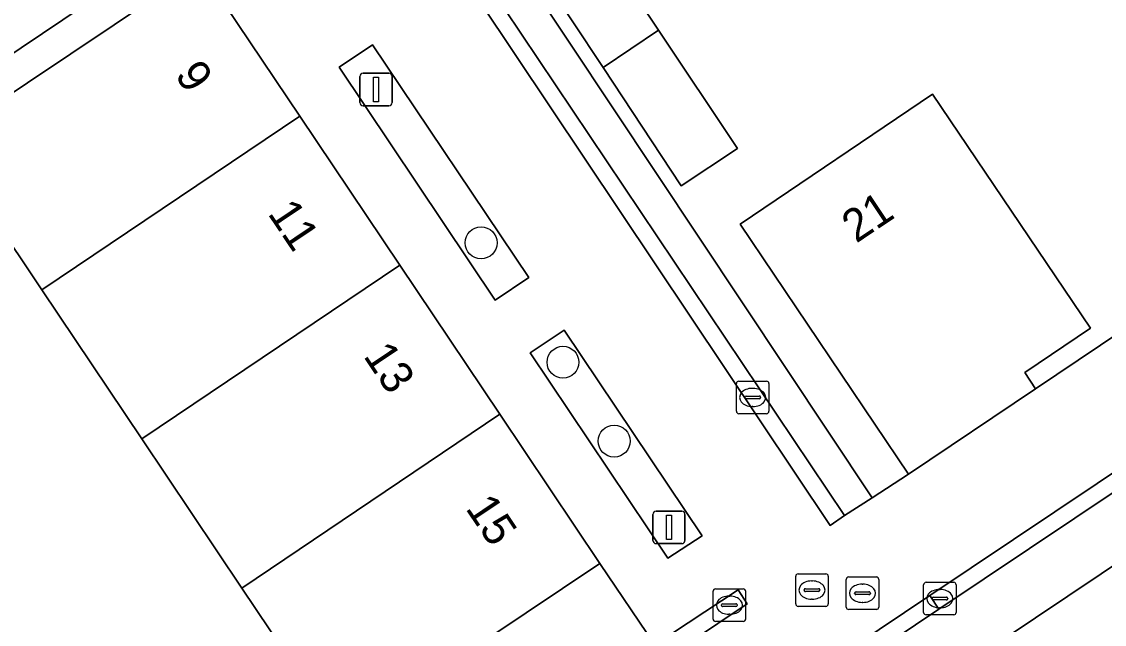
# Model space of a CAD drawing. Extents: x 158793 to 159888, y 384317 to 385256.
# Drawn here: x 159170.74 to 159204.02, y 384527.78 to 384546.31 of the extents above; entities that cross this region are included whole.
import ezdxf

# ---------------------------------------------------------------- set-up
doc = ezdxf.new("R2010")
doc.units = 0
for name, color, linetype in [('IMGEO_Boom', 7, 'Continuous'), ('IMGEO_Erf', 7, 'Continuous'), ('IMGEO_Groenvoorziening', 7, 'Continuous'), ('IMGEO_Kolk', 7, 'Continuous'), ('IMGEO_Lichtmast', 7, 'Continuous'), ('IMGEO_Pand', 7, 'Continuous'), ('IMGEO_Pand_nummerreeks', 7, 'Continuous'), ('IMGEO_Parkeervlak_open', 7, 'Continuous'), ('IMGEO_Rijbaan_lokaal_open', 7, 'Continuous'), ('IMGEO_Rioolput', 7, 'Continuous'), ('IMGEO_Voetpad_open', 7, 'Continuous')]:
    doc.layers.add(name, color=color, linetype=linetype)

msp = doc.modelspace()

# ---------------------------------------------------------------- linework, layer by layer
at = {"layer": 'IMGEO_Boom'}
for centre in [(159184.861, 384539.513), (159187.378, 384535.843), (159188.951, 384533.417)]:
    msp.add_circle(centre, 0.489, dxfattribs=at)
at = {"layer": 'IMGEO_Erf'}
for points in [[(159194.299, 384566.763), (159199.128, 384559.588), (159198.584, 384559.214), (159199.588, 384557.723), (159194.41, 384554.261), (159189.232, 384550.798), (159188.227, 384552.291), (159187.697, 384551.937), (159182.886, 384559.116), (159184.908, 384560.47), (159184.571, 384560.964), (159179.615, 384557.65), (159196.883, 384531.677), (159197.999, 384532.399), (159192.822, 384540.091), (159198.743, 384544.081), (159203.6, 384536.887), (159201.572, 384535.526), (159201.909, 384535.023), (159211.83, 384541.696)], [(159242.933, 384555.489), (159200.91, 384527.313), (159206.77, 384518.535)]]:
    msp.add_lwpolyline(points, dxfattribs=at)
for points in [[(159188.609, 384544.902), (159186.705, 384547.782), (159188.395, 384548.922), (159190.315, 384546.05), (159192.747, 384542.412), (159191.013, 384541.266)], [(159177.505, 384528.901), (159174.43, 384533.484), (159171.356, 384538.068), (159168.272, 384542.666), (159160.626, 384537.545), (159158.952, 384536.424), (159152.769, 384532.283), (159155.843, 384527.695), (159158.918, 384523.107), (159161.993, 384518.519), (159165.067, 384513.931), (159171.283, 384518.101), (159172.974, 384519.236), (159180.569, 384524.332)]]:
    msp.add_lwpolyline(points, close=True, dxfattribs=at)
at = {"layer": 'IMGEO_Groenvoorziening'}
for points in [[(159179.615, 384557.65), (159178.669, 384557.017), (159178.788, 384556.84), (159196.033, 384531.127), (159196.883, 384531.677)], [(159159.576, 384544.176), (159157.252, 384542.609), (159160.626, 384537.545), (159168.272, 384542.666), (159176.212, 384547.991), (159172.804, 384553.09), (159170.423, 384551.464), (159173.284, 384547.242), (159162.426, 384539.948)], [(159181.525, 384545.604), (159180.497, 384544.914), (159185.288, 384537.754), (159186.324, 384538.449)], [(159187.412, 384536.828), (159186.374, 384536.131), (159190.602, 384529.814), (159191.652, 384530.508)], [(159190.205, 384527.153), (159188.508, 384529.657), (159180.569, 384524.332), (159172.974, 384519.236), (159174.662, 384516.736), (159175.52, 384517.315), (159174.379, 384519.047), (159184.026, 384525.553), (159185.204, 384523.823)]]:
    msp.add_lwpolyline(points, close=True, dxfattribs=at)
at = {"layer": 'IMGEO_Kolk'}
for p, q in [((159192.708, 384534.334), (159192.708, 384535.186)), ((159192.783, 384535.26), (159193.635, 384535.26)), ((159193.196, 384535.04), (159193.221, 384535.04)), ((159193.709, 384535.186), (159193.709, 384534.334)), ((159192.967, 384534.754), (159192.967, 384534.766)), ((159193.405, 384534.717), (159193.007, 384534.717)), ((159193.01, 384534.803), (159193.408, 384534.803)), ((159193.451, 384534.766), (159193.451, 384534.754)), ((159193.219, 384534.48), (159193.194, 384534.48)), ((159193.635, 384534.26), (159192.783, 384534.26)), ((159191.993, 384527.947), (159191.993, 384528.799)), ((159192.068, 384528.873), (159192.92, 384528.873)), ((159192.481, 384528.653), (159192.506, 384528.653)), ((159192.994, 384528.799), (159192.994, 384527.947)), ((159192.252, 384528.367), (159192.252, 384528.379)), ((159192.69, 384528.33), (159192.292, 384528.33)), ((159192.295, 384528.416), (159192.693, 384528.416)), ((159192.736, 384528.379), (159192.736, 384528.367)), ((159192.504, 384528.093), (159192.479, 384528.093)), ((159192.92, 384527.873), (159192.068, 384527.873))]:
    msp.add_line(p, q, dxfattribs=at)
for points in [[(159192.708, 384534.334), (159192.708, 384535.186)], [(159192.783, 384535.26), (159193.635, 384535.26)], [(159193.709, 384535.186), (159193.709, 384534.334)], [(159193.635, 384534.26), (159192.783, 384534.26)], [(159191.993, 384527.947), (159191.993, 384528.799)], [(159192.068, 384528.873), (159192.92, 384528.873)], [(159192.994, 384528.799), (159192.994, 384527.947)], [(159192.92, 384527.873), (159192.068, 384527.873)]]:
    msp.add_lwpolyline(points, dxfattribs=at)
for centre, radius, start, end in [((159192.785, 384535.184), 0.0765, 91.552, 178.448), ((159192.785, 384535.184), 0.0765, 91.552, 178.448), ((159193.633, 384535.184), 0.0765, 1.552, 88.448), ((159193.633, 384535.184), 0.0765, 1.552, 88.448), ((159193.007, 384534.763), 0.0403, 85.8775, 175.7526), ((159193.004, 384534.753), 0.0366, 178.938, 274.7102), ((159193.408, 384534.76), 0.043, 264.8664, 352.4533), ((159193.412, 384534.765), 0.0386, 1.7309, 96.639), ((159192.785, 384534.336), 0.0765, 181.552, 268.448), ((159192.785, 384534.336), 0.0765, 181.552, 268.448), ((159193.633, 384534.336), 0.0765, 271.552, 358.448), ((159193.633, 384534.336), 0.0765, 271.552, 358.448), ((159192.07, 384528.797), 0.0765, 91.552, 178.448), ((159192.07, 384528.797), 0.0765, 91.552, 178.448), ((159192.918, 384528.797), 0.0765, 1.552, 88.448), ((159192.918, 384528.797), 0.0765, 1.552, 88.448), ((159192.292, 384528.376), 0.0403, 85.8775, 175.7526), ((159192.289, 384528.366), 0.0366, 178.938, 274.7102), ((159192.693, 384528.373), 0.043, 264.8664, 352.4533), ((159192.697, 384528.378), 0.0386, 1.7309, 96.639), ((159192.07, 384527.949), 0.0765, 181.552, 268.448), ((159192.07, 384527.949), 0.0765, 181.552, 268.448), ((159192.918, 384527.949), 0.0765, 271.552, 358.448), ((159192.918, 384527.949), 0.0765, 271.552, 358.448)]:
    msp.add_arc(centre, radius, start, end, dxfattribs=at)
for centre, major_axis, ratio, start_param, end_param in [((159193.195, 384534.76), (-0.387, 0.002), 0.722429, 4.712389, 7.853982), ((159193.22, 384534.76), (-0.39, 0.002), 0.717154, 1.570796, 4.712389), ((159192.48, 384528.373), (-0.387, 0.002), 0.722429, 4.712389, 7.853982), ((159192.505, 384528.373), (-0.39, 0.002), 0.717154, 1.570796, 4.712389)]:
    msp.add_ellipse(centre, major_axis=major_axis, ratio=ratio, start_param=start_param, end_param=end_param, dxfattribs=at)
at = {"layer": 'IMGEO_Lichtmast'}
for p, q in [((159181.135, 384543.827), (159181.135, 384544.627)), ((159181.135, 384544.627), (159181.135, 384543.827)), ((159181.235, 384544.727), (159182.025, 384544.727)), ((159182.025, 384544.727), (159181.235, 384544.727)), ((159182.125, 384544.627), (159182.125, 384543.827)), ((159182.125, 384543.827), (159182.125, 384544.627)), ((159182.025, 384543.727), (159181.235, 384543.727)), ((159181.235, 384543.727), (159182.025, 384543.727)), ((159190.139, 384530.366), (159190.139, 384531.166)), ((159190.139, 384531.166), (159190.139, 384530.366)), ((159190.239, 384531.266), (159191.029, 384531.266)), ((159191.029, 384531.266), (159190.239, 384531.266)), ((159191.129, 384531.166), (159191.129, 384530.366)), ((159191.129, 384530.366), (159191.129, 384531.166)), ((159191.029, 384530.266), (159190.239, 384530.266)), ((159190.239, 384530.266), (159191.029, 384530.266))]:
    msp.add_line(p, q, dxfattribs=at)
for points in [[(159181.555, 384544.602), (159181.705, 384544.602), (159181.705, 384543.852), (159181.555, 384543.852), (159181.555, 384544.602)], [(159190.559, 384531.141), (159190.709, 384531.141), (159190.709, 384530.391), (159190.559, 384530.391), (159190.559, 384531.141)]]:
    msp.add_lwpolyline(points, dxfattribs=at)
for centre, start, end in [((159181.235, 384544.627), 90, 180), ((159181.235, 384544.627), 90, 180), ((159182.025, 384544.627), 0, 90), ((159182.025, 384544.627), 360, 90), ((159181.235, 384543.827), 180, 270), ((159181.235, 384543.827), 180, 270), ((159182.025, 384543.827), 270, 0), ((159182.025, 384543.827), 270, 0), ((159190.239, 384531.166), 90, 180), ((159190.239, 384531.166), 90, 180), ((159191.029, 384531.166), 0, 90), ((159191.029, 384531.166), 360, 90), ((159190.239, 384530.366), 180, 270), ((159190.239, 384530.366), 180, 270), ((159191.029, 384530.366), 270, 0), ((159191.029, 384530.366), 270, 0)]:
    msp.add_arc(centre, 0.1, start, end, dxfattribs=at)
at = {"layer": 'IMGEO_Pand'}
for points in [[(159188.609, 384544.902), (159190.315, 384546.05), (159188.395, 384548.922), (159186.705, 384547.782)], [(159179.286, 384543.407), (159176.212, 384547.991), (159168.272, 384542.666), (159171.356, 384538.068)], [(159190.315, 384546.05), (159188.609, 384544.902), (159191.013, 384541.266), (159192.747, 384542.412)], [(159198.743, 384544.081), (159192.822, 384540.091), (159197.999, 384532.399), (159201.909, 384535.023), (159201.572, 384535.526), (159203.6, 384536.887)], [(159182.36, 384538.824), (159179.286, 384543.407), (159171.356, 384538.068), (159174.43, 384533.484)], [(159185.434, 384534.241), (159182.36, 384538.824), (159174.43, 384533.484), (159177.505, 384528.901)], [(159185.434, 384534.241), (159177.505, 384528.901), (159180.569, 384524.332), (159188.508, 384529.657)]]:
    msp.add_lwpolyline(points, close=True, dxfattribs=at)
at = {"layer": 'IMGEO_Parkeervlak_open'}
msp.add_lwpolyline([(159170.423, 384551.464), (159159.576, 384544.176), (159162.426, 384539.948), (159173.284, 384547.242)], close=True, dxfattribs=at)
at = {"layer": 'IMGEO_Rijbaan_lokaal_open'}
for points in [[(159211.83, 384541.696), (159201.909, 384535.023), (159197.999, 384532.399), (159196.883, 384531.677), (159196.033, 384531.127), (159195.59, 384530.821), (159178.371, 384556.579), (159178.788, 384556.84), (159178.669, 384557.017), (159179.615, 384557.65), (159184.571, 384560.964), (159188.261, 384563.455), (159191.903, 384565.914), (159196.883, 384569.224), (159195.001, 384572.021), (159178.017, 384560.678), (159131.797, 384529.704), (159111.782, 384559.411), (159108.917, 384557.49), (159163.183, 384476.655), (159166.119, 384478.572), (159153.048, 384498.068), (159198.654, 384528.669), (159243.562, 384558.734)], [(159151.428, 384500.515), (159193.039, 384528.419), (159192.762, 384528.848), (159190.205, 384527.153)]]:
    msp.add_lwpolyline(points, dxfattribs=at)
for points in [[(159243.439, 384558.042), (159252.964, 384543.926), (159253.387, 384544.208), (159243.562, 384558.734), (159198.654, 384528.669), (159198.935, 384528.248)], [(159178.788, 384556.84), (159178.371, 384556.579), (159195.59, 384530.821), (159196.033, 384531.127)], [(159151.428, 384500.515), (159133.468, 384527.238), (159175.064, 384555.242), (159175.35, 384554.823), (159172.804, 384553.09), (159176.212, 384547.991), (159179.286, 384543.407), (159182.36, 384538.824), (159185.434, 384534.241), (159188.508, 384529.657), (159190.205, 384527.153), (159192.762, 384528.848), (159193.039, 384528.419)], [(159186.324, 384538.449), (159185.288, 384537.754), (159180.497, 384544.914), (159181.525, 384545.604)], [(159191.652, 384530.508), (159190.602, 384529.814), (159186.374, 384536.131), (159187.412, 384536.828)], [(159155.301, 384495.599), (159155.025, 384496.003), (159153.727, 384497.909), (159198.935, 384528.248), (159198.654, 384528.669), (159153.048, 384498.068), (159166.119, 384478.572), (159166.523, 384478.87), (159166.298, 384479.197), (159166.262, 384479.244), (159163.274, 384483.682)]]:
    msp.add_lwpolyline(points, close=True, dxfattribs=at)
at = {"layer": 'IMGEO_Rioolput'}
for p, q in [((159194.607, 384529.337), (159195.459, 384529.337)), ((159194.532, 384528.411), (159194.532, 384529.263)), ((159195.02, 384529.117), (159195.045, 384529.117)), ((159195.533, 384529.263), (159195.533, 384528.411)), ((159196.086, 384528.314), (159196.086, 384529.166)), ((159196.161, 384529.24), (159197.013, 384529.24)), ((159196.574, 384529.02), (159196.599, 384529.02)), ((159197.087, 384529.166), (159197.087, 384528.314)), ((159198.465, 384528.15), (159198.465, 384529.002)), ((159198.54, 384529.076), (159199.392, 384529.076)), ((159199.466, 384529.002), (159199.466, 384528.15)), ((159194.791, 384528.831), (159194.791, 384528.843)), ((159195.229, 384528.794), (159194.831, 384528.794)), ((159194.834, 384528.88), (159195.232, 384528.88)), ((159195.275, 384528.843), (159195.275, 384528.831)), ((159196.345, 384528.734), (159196.345, 384528.746)), ((159196.783, 384528.697), (159196.385, 384528.697)), ((159196.388, 384528.783), (159196.786, 384528.783)), ((159196.829, 384528.746), (159196.829, 384528.734)), ((159198.953, 384528.856), (159198.978, 384528.856)), ((159195.459, 384528.337), (159194.607, 384528.337)), ((159195.043, 384528.557), (159195.018, 384528.557)), ((159196.597, 384528.46), (159196.572, 384528.46)), ((159198.724, 384528.57), (159198.724, 384528.582)), ((159199.162, 384528.533), (159198.764, 384528.533)), ((159198.767, 384528.619), (159199.165, 384528.619)), ((159198.976, 384528.296), (159198.951, 384528.296)), ((159199.208, 384528.582), (159199.208, 384528.57)), ((159197.013, 384528.24), (159196.161, 384528.24)), ((159199.392, 384528.076), (159198.54, 384528.076))]:
    msp.add_line(p, q, dxfattribs=at)
for points in [[(159194.607, 384529.337), (159195.459, 384529.337)], [(159194.532, 384528.411), (159194.532, 384529.263)], [(159195.533, 384529.263), (159195.533, 384528.411)], [(159196.086, 384528.314), (159196.086, 384529.166)], [(159196.161, 384529.24), (159197.013, 384529.24)], [(159197.087, 384529.166), (159197.087, 384528.314)], [(159198.465, 384528.15), (159198.465, 384529.002)], [(159198.54, 384529.076), (159199.392, 384529.076)], [(159199.466, 384529.002), (159199.466, 384528.15)], [(159195.459, 384528.337), (159194.607, 384528.337)], [(159197.013, 384528.24), (159196.161, 384528.24)], [(159199.392, 384528.076), (159198.54, 384528.076)]]:
    msp.add_lwpolyline(points, dxfattribs=at)
for centre, radius, start, end in [((159194.609, 384529.261), 0.0765, 91.552, 178.448), ((159194.609, 384529.261), 0.0765, 91.552, 178.448), ((159195.457, 384529.261), 0.0765, 1.552, 88.448), ((159195.457, 384529.261), 0.0765, 1.552, 88.448), ((159196.163, 384529.164), 0.0765, 91.552, 178.448), ((159196.163, 384529.164), 0.0765, 91.552, 178.448), ((159197.011, 384529.164), 0.0765, 1.552, 88.448), ((159197.011, 384529.164), 0.0765, 1.552, 88.448), ((159198.542, 384529), 0.0765, 91.552, 178.448), ((159198.542, 384529), 0.0765, 91.552, 178.448), ((159199.39, 384529), 0.0765, 1.552, 88.448), ((159199.39, 384529), 0.0765, 1.552, 88.448), ((159194.831, 384528.84), 0.0403, 85.8775, 175.7526), ((159194.828, 384528.83), 0.0366, 178.938, 274.7102), ((159195.232, 384528.837), 0.043, 264.8664, 352.4533), ((159195.236, 384528.842), 0.0386, 1.7309, 96.639), ((159196.385, 384528.743), 0.0403, 85.8775, 175.7526), ((159196.382, 384528.733), 0.0366, 178.938, 274.7102), ((159196.786, 384528.74), 0.043, 264.8664, 352.4533), ((159196.79, 384528.745), 0.0386, 1.7309, 96.639), ((159194.609, 384528.413), 0.0765, 181.552, 268.448), ((159194.609, 384528.413), 0.0765, 181.552, 268.448), ((159195.457, 384528.413), 0.0765, 271.552, 358.448), ((159195.457, 384528.413), 0.0765, 271.552, 358.448), ((159196.163, 384528.316), 0.0765, 181.552, 268.448), ((159196.163, 384528.316), 0.0765, 181.552, 268.448), ((159197.011, 384528.316), 0.0765, 271.552, 358.448), ((159197.011, 384528.316), 0.0765, 271.552, 358.448), ((159198.764, 384528.579), 0.0403, 85.8775, 175.7526), ((159198.761, 384528.569), 0.0366, 178.938, 274.7102), ((159199.165, 384528.576), 0.043, 264.8664, 352.4533), ((159199.169, 384528.581), 0.0386, 1.7309, 96.639), ((159198.542, 384528.152), 0.0765, 181.552, 268.448), ((159198.542, 384528.152), 0.0765, 181.552, 268.448), ((159199.39, 384528.152), 0.0765, 271.552, 358.448), ((159199.39, 384528.152), 0.0765, 271.552, 358.448)]:
    msp.add_arc(centre, radius, start, end, dxfattribs=at)
for centre, major_axis, ratio, start_param, end_param in [((159195.019, 384528.837), (-0.387, 0.002), 0.722429, 4.712389, 7.853982), ((159195.044, 384528.837), (-0.39, 0.002), 0.717154, 1.570796, 4.712389), ((159196.573, 384528.74), (-0.387, 0.002), 0.722429, 4.712389, 7.853982), ((159196.598, 384528.74), (-0.39, 0.002), 0.717154, 1.570796, 4.712389), ((159198.952, 384528.576), (-0.387, 0.002), 0.722429, 4.712389, 7.853982), ((159198.977, 384528.576), (-0.39, 0.002), 0.717154, 1.570796, 4.712389)]:
    msp.add_ellipse(centre, major_axis=major_axis, ratio=ratio, start_param=start_param, end_param=end_param, dxfattribs=at)
at = {"layer": 'IMGEO_Voetpad_open'}
msp.add_lwpolyline([(159197.375, 384524.94), (159199.572, 384526.415), (159200.91, 384527.313), (159242.933, 384555.489), (159251.436, 384542.893), (159251.54, 384542.964), (159252.893, 384543.878), (159252.964, 384543.926), (159243.439, 384558.042), (159198.935, 384528.248), (159153.727, 384497.909), (159155.025, 384496.003)], dxfattribs=at)

# ---------------------------------------------------------------- texts
at = {"layer": 'IMGEO_Pand_nummerreeks'}
for s, rotation, p in [('9', 303.8505, (159175.426, 384544.675)), ('21', 33.7759, (159196.391, 384539.485)), ('11', 303.8505, (159178.282, 384540.416)), ('13', 303.8505, (159181.221, 384536.035)), ('15', 303.8505, (159184.363, 384531.35))]:
    msp.add_text(s, height=1, rotation=rotation, dxfattribs=at).set_placement(p)

doc.saveas('drawing.dxf')
